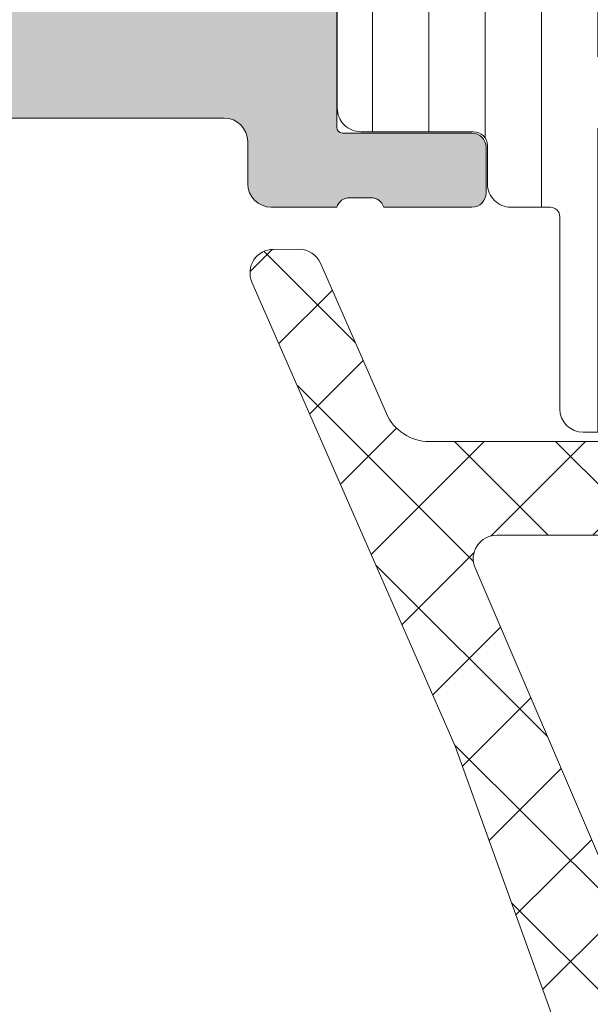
# Model space of a CAD drawing. Header units: millimetres. Extents: x 213386 to 459888, y 74252 to 208052.
# Tile 358 of 517: x 373055 to 373067, y 201000 to 201021. Entities that reach past the tile are written whole.
import ezdxf

# ---------------------------------------------------------------- set-up
doc = ezdxf.new("R2010")
doc.units = ezdxf.units.MM
doc.layers.get('Defpoints').update_dxf_attribs({"color": 255, "lineweight": 0})
doc.layers.add('FASÁDA DETAILNÍ', color=255, linetype='Continuous', lineweight=0)
doc.layers.add('NOVA', color=255, linetype='Continuous', lineweight=0)
doc.styles.add('CS-ROMANS', font='romans.shx', dxfattribs={"width": 0.75, "oblique": 5})
doc.dimstyles.new('A_KÓTA_50', dxfattribs={"dimtxt": 110, "dimasz": 2, "dimexe": 100, "dimexo": 1500, "dimgap": 40, "dimtad": 1, "dimrnd": 1, "dimdsep": 46, "dimtxsty": 'CS-ROMANS', "dimblk": 'KOT_CARA20', "dimcen": 45, "dimse1": 1, "dimse2": 1, "dimclrd": 256, "dimclre": 256, "dimclrt": 256, "dimadec": 0, "dimazin": 0, "dimtfac": 1, "dimtix": 1, "dimtmove": 2, "dimatfit": 3, "dimldrblk": 'OBLIQUE', "dimfxl": 100, "dimtolj": 1, "dimarcsym": 0})

# ---------------------------------------------------------------- blocks, each defined once
blk = doc.blocks.new('A$C29162560')
at = {"layer": 'FASÁDA DETAILNÍ'}
h = blk.add_hatch(color=256, dxfattribs=at)
edge = h.paths.add_edge_path()
edge.add_arc((-927.3180143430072, -960.4893680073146), 0.5000674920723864, 180.0077324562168, 269.9922675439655)
edge.add_line((-927.3180818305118, -960.9894354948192), (-923.3180818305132, -960.9894354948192))
edge.add_arc((-923.3181493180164, -960.4893680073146), 0.5000674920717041, 270.0077324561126, 359.9922675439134)
edge.add_line((-922.8180818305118, -960.4894354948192), (-922.8180818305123, -959.1893866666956))
edge.add_arc((-923.3181187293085, -959.1894235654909), 0.5000369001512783, 0.004227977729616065, 89.99577202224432)
edge.add_line((-923.3180818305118, -958.6893866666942), (-923.8180818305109, -958.6893866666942))
edge.add_line((-923.8180818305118, -958.6893866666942), (-923.8180818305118, -959.6893866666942))
edge.add_line((-923.8180818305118, -959.6893866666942), (-925.3180818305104, -959.6893866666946))
edge.add_arc((-925.3181188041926, -958.6894236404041), 0.9999630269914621, 179.9978814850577, 270.00211851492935, ccw=False)
edge.add_line((-926.3180818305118, -958.6893866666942), (-926.3180818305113, -954.6893866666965))
edge.add_arc((-925.3180049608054, -954.6894635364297), 1.000076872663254, 90.0044039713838, 179.9955960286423, ccw=False)
edge.add_line((-925.3180818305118, -953.6893866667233), (-923.8180818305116, -953.6893866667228))
edge.add_line((-923.8180818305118, -953.6893866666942), (-923.8180818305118, -954.6893866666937))
edge.add_line((-923.8180818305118, -954.6893866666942), (-923.3180818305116, -954.6893866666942))
edge.add_arc((-923.3180243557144, -954.1894441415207), 0.4999425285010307, 269.9934131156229, 360.006586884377)
edge.add_line((-922.8180818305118, -954.1893866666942), (-922.818081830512, -951.3893988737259))
edge.add_arc((-923.3180818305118, -951.3893988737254), 0.5000000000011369, 359.999999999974, 449.9999999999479)
edge.add_line((-923.3180818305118, -950.8893988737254), (-923.5180818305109, -950.8893988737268))
edge.add_arc((-923.5180818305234, -951.3893988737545), 0.5000000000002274, 90.00000000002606, 180.0000000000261)
edge.add_line((-924.0180818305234, -951.3893988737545), (-924.0180818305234, -951.8893988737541))
edge.add_arc((-924.5181169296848, -951.8893637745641), 0.5000351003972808, 270.0040217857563, 359.99597821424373, ccw=False)
edge.add_line((-924.5180818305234, -952.3893988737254), (-925.3180848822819, -952.3893988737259))
edge.add_arc((-925.3180683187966, -951.8893823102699), 0.5000165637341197, 180.0018979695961, 269.9981020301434, ccw=False)
edge.add_line((-925.8180848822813, -951.8893988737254), (-925.8180848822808, -920.5894049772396))
edge.add_line((-925.8180848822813, -920.5894049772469), (-925.3856882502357, -914.5509473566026))
edge.add_arc((-924.3864685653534, -914.5894034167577), 0.9999594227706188, 90.00000000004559, 177.7959971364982, ccw=False)
edge.add_line((-924.3864685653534, -913.5894439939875), (-917.718016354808, -913.5894439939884))
edge.add_arc((-917.7180163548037, -914.0894439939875), 0.5000000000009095, 0, 89.99999999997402, ccw=False)
edge.add_line((-917.2180163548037, -914.0894439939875), (-917.2180163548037, -914.9894439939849))
edge.add_arc((-916.7180163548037, -914.9894439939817), 0.5000000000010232, 179.9999999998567, 269.9999999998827)
edge.add_line((-916.7180163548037, -915.4894439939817), (-915.3180148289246, -915.4894439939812))
edge.add_arc((-915.0504942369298, -915.5682804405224), 0.2788950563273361, 88.83541062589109, 163.5801235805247, ccw=False)
edge.add_line((-915.0448258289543, -915.2894429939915), (-914.5912318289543, -915.2894429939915))
edge.add_arc((-914.5855711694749, -915.5683110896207), 0.2789255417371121, 16.42459455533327, 91.1628700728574, ccw=False)
edge.add_line((-914.3180278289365, -915.4894439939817), (-912.438016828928, -915.4894439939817))
edge.add_arc((-912.4380168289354, -915.1894439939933), 0.2999999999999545, 270, 360)
edge.add_line((-912.1380168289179, -915.1894439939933), (-912.1380168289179, -914.2094696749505))
edge.add_arc((-912.4380168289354, -914.2094696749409), 0.2999999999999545, 0, 90)
edge.add_line((-912.4380168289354, -913.9094696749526), (-915.1980148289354, -913.9094696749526))
edge.add_arc((-915.1980148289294, -913.7894696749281), 0.1200000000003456, 179.9999999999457, 270.00000000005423, ccw=False)
edge.add_line((-915.3180148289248, -913.7894696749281), (-915.3180148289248, -909.4894439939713))
edge.add_arc((-914.8180148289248, -909.4894439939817), 0.5, 90, 180, ccw=False)
edge.add_line((-914.8180148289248, -908.9894439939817), (-914.1180148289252, -908.9894439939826))
edge.add_line((-914.1180148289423, -908.9894439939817), (-911.7251945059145, -910.3709394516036))
edge.add_arc((-911.6561346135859, -910.2513242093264), 0.1381197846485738, 240.0000000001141, 360.0000000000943)
edge.add_line((-911.5180148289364, -910.2513242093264), (-911.5180148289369, -906.4894439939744))
edge.add_arc((-909.5180148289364, -906.4894439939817), 1.999999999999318, 89.99999999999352, 179.9999999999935, ccw=False)
edge.add_line((-909.5180148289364, -904.4894439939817), (-908.9500194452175, -904.4894439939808))
edge.add_arc((-908.9500194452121, -903.9894439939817), 0.500000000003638, 270.0000000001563, 304.4790717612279)
edge.add_arc((-911.4974927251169, -900.2799453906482), 4.999999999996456, 304.4790717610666, 354.6507719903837)
edge.add_arc((-906.6561414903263, -900.727563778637), 0.1381197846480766, 352.2975625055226, 479.9999999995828)
edge.add_line((-906.725201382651, -900.6079485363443), (-909.1180217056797, -901.9894439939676))
edge.add_line((-909.1180217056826, -901.9894439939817), (-909.8180217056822, -901.9894439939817))
edge.add_arc((-909.8180217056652, -901.4894439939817), 0.5, 180, 270, ccw=False)
edge.add_line((-910.3180217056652, -901.4894439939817), (-910.3180217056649, -897.1894183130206))
edge.add_arc((-910.1980217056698, -897.1894183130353), 0.1199999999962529, 90.00000000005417, 179.9999999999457, ccw=False)
edge.add_line((-910.1980217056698, -897.0694183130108), (-907.4380237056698, -897.0694183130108))
edge.add_arc((-907.4380237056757, -896.7694183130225), 0.2999999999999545, 270, 360)
edge.add_line((-907.1380237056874, -896.7694183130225), (-907.1380237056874, -895.7894439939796))
edge.add_arc((-907.4380237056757, -895.78944399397), 0.3000000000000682, 0, 90)
edge.add_line((-907.4380237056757, -895.4894439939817), (-909.3180347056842, -895.4894439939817))
edge.add_arc((-909.5855780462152, -895.4105768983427), 0.2789255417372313, 268.83712992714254, 343.5754054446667, ccw=False)
edge.add_line((-909.5912387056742, -895.6894449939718), (-910.0448327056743, -895.6894449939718))
edge.add_arc((-910.0505011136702, -895.410607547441), 0.2788950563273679, 196.4198764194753, 271.1645893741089, ccw=False)
edge.add_line((-910.3180217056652, -895.4894439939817), (-913.3180801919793, -895.4894439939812))
edge.add_line((-913.3180801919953, -895.4894439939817), (-914.0181830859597, -896.1895163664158))
edge.add_line((-914.018183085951, -896.1895163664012), (-914.0181830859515, -896.7895224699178))
edge.add_line((-914.018183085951, -896.789522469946), (-912.4181769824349, -896.789522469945))
edge.add_arc((-912.4181864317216, -897.289531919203), 0.5000094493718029, 0.0010827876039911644, 89.9989172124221, ccw=False)
edge.add_line((-911.9181769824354, -897.2895224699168), (-911.9181769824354, -897.6849505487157))
edge.add_arc((-912.4181769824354, -897.6849505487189), 0.5000000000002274, -15.000000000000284, 0, ccw=False)
edge.add_line((-911.9352140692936, -897.8143600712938), (-912.3194228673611, -899.2482468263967))
edge.add_arc((-913.2853486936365, -898.9894277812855), 1.00000000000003, 269.99999999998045, 344.99999999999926, ccw=False)
edge.add_line((-913.2853486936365, -899.9894277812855), (-919.0181708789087, -899.9894277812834))
edge.add_line((-919.0181708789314, -899.9894277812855), (-919.018170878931, -896.7895224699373))
edge.add_line((-919.0181708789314, -896.7895224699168), (-918.2181830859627, -896.7895224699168))
edge.add_line((-918.2181830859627, -896.7895224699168), (-918.2181830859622, -896.189516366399))
edge.add_line((-918.2181830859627, -896.1895163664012), (-919.4306159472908, -895.4895346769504))
edge.add_line((-919.4306159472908, -895.4895346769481), (-920.5181708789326, -895.4895346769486))
edge.add_line((-920.5181708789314, -895.4895346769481), (-920.5181708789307, -910.4894439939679))
edge.add_arc((-921.0181708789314, -910.4894439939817), 0.4999999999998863, -90.00000000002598, 0, ccw=False)
edge.add_line((-921.0181708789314, -910.9894439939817), (-926.8180818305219, -910.9894439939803))
edge.add_arc((-926.8180818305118, -911.9894439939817), 1, 89.99999999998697, 180)
edge.add_line((-927.8180818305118, -911.9894439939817), (-927.8180818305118, -960.4894354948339))
edge = h.paths.add_edge_path(flags=16)
edge.add_line((-918.2181830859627, -901.5894277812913), (-913.8181830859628, -901.5894277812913))
edge.add_arc((-913.8181830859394, -902.0894277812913), 0.5, 0, 90, ccw=False)
edge.add_line((-913.3181830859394, -902.0894277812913), (-913.3181830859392, -906.4894277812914))
edge.add_arc((-913.8181830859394, -906.4894277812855), 0.5, -90, 0, ccw=False)
edge.add_line((-913.8181830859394, -906.9894277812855), (-918.2181830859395, -906.9894277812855))
edge.add_arc((-918.2181830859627, -906.4894277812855), 0.5, 180, 270, ccw=False)
edge.add_line((-918.7181830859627, -906.4894277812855), (-918.7181830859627, -902.0894277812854))
edge.add_arc((-918.2181830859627, -902.0894277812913), 0.5, 90, 180, ccw=False)
h = blk.add_hatch(dxfattribs=at)
h.set_pattern_fill('LINIE', color=256, scale=1.2, angle=90, style=0)
h.set_pattern_definition([(90, (19.28296211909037, -0.6246130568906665), (-1.2, 7.347638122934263e-17), [])])
edge = h.paths.add_edge_path()
edge.add_arc((-912.4079985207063, -914.1802458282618), 0.2999999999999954, 0.0020752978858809, 90.00207529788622, ccw=False)
edge.add_line((-912.1079985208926, -914.1802349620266), (-912.1079698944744, -914.9905662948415))
edge.add_arc((-911.6079725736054, -914.9905508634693), 0.4999973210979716, 180.0017683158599, 270.0023822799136)
edge.add_line((-911.6079517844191, -915.4905481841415), (-910.7668795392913, -915.4918687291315))
edge.add_arc((-910.7668795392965, -915.6918687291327), 0.1999999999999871, 3.979039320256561e-13, 90.00000000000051, ccw=False)
edge.add_line((-910.5668795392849, -915.6918687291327), (-910.5668795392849, -919.791868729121))
edge.add_arc((-910.0668795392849, -919.7918687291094), 0.5000000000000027, 179.9999999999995, 269.9999999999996)
edge.add_line((-910.0668795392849, -920.2918687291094), (-909.2361303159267, -920.291868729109))
edge.add_arc((-909.2361303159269, -919.2918687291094), 0.9999999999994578, 270.0000000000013, 344.9999999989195)
edge.add_line((-908.2702044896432, -919.55068777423), (-908.066879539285, -918.7918687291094))
edge.add_line((-908.0668795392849, -918.7918687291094), (-909.0668795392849, -918.7918687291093))
edge.add_line((-909.0668795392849, -918.7918687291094), (-909.0668795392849, -916.491868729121))
edge.add_arc((-908.0627530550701, -916.4935779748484), 1.004127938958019, 90.23408772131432, 179.9024699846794, ccw=False)
edge.add_line((-908.0668555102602, -915.4894584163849), (-905.0669771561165, -915.4894584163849))
edge.add_arc((-905.0710055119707, -916.4935777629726), 1.004127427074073, 360.09751797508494, 449.7701403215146, ccw=False)
edge.add_line((-904.0668795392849, -916.491868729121), (-904.0668795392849, -918.7918687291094))
edge.add_line((-904.0668795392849, -918.7918687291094), (-905.0668795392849, -918.7918687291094))
edge.add_line((-905.0668795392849, -918.7918687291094), (-904.8635545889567, -919.55068777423))
edge.add_arc((-903.897628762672, -919.2918687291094), 1.000000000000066, 195.0000000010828, 269.9999999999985)
edge.add_line((-903.897628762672, -920.2918687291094), (-903.0668795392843, -920.2918687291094))
edge.add_arc((-903.0668795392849, -919.7918687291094), 0.4999999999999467, 270, 360)
edge.add_line((-902.5668795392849, -919.7918687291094), (-902.5668795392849, -915.6918687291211))
edge.add_arc((-902.3627064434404, -915.6935972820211), 0.2041804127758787, 91.1558689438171, 179.5149389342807, ccw=False)
edge.add_line((-902.3668252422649, -915.4894584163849), (-876.5254584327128, -915.4894354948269))
edge.add_arc((-876.5254738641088, -914.9894381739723), 0.4999973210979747, 270.0017683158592, 360.002382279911)
edge.add_line((-876.0254765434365, -914.989417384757), (-876.0255051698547, -914.179086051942))
edge.add_arc((-875.7255051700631, -914.1790751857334), 0.299999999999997, 90.0020752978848, 180.0020752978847, ccw=False)
edge.add_line((-875.7255160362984, -913.8790751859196), (-873.3255176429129, -913.8793202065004))
edge.add_arc((-873.3255331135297, -913.3793242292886), 0.499995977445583, 270.0017728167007, 360.0023777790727)
edge.add_line((-872.825537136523, -913.3793034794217), (-872.8256637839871, -909.9027619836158))
edge.add_arc((-873.8154767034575, -910.0451084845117), 0.99999607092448, 368.1836833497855, 482.7290913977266)
edge.add_line((-874.35614209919, -909.2038754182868), (-876.6397511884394, -910.5224278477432))
edge.add_arc((-876.8897668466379, -910.0894241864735), 0.5000000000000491, 270.00213520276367, 300.00207189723, ccw=False)
edge.add_line((-876.8897482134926, -910.5894241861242), (-911.244016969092, -910.5905104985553))
edge.add_arc((-911.2440345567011, -910.0905104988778), 0.5000000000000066, 240.0020786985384, 270.0020153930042, ccw=False)
edge.add_line((-911.4940188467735, -910.5235322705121), (-913.7777234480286, -909.2051452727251))
edge.add_arc((-914.3183279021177, -910.0464175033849), 0.9999960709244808, 417.2750591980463, 531.8204672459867)
edge.add_line((-915.3081511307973, -909.9041427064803), (-915.3080244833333, -913.3806842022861))
edge.add_arc((-914.8080285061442, -913.3806687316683), 0.4999959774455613, 180.0017728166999, 270.0023777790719)
edge.add_line((-914.8080077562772, -913.8806647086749), (-912.4080093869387, -913.8802458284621))
edge = h.paths.add_edge_path(flags=16)
edge.add_line((-888.2168857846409, -913.6899702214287), (-888.2168857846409, -912.3899761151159))
edge.add_arc((-887.7168894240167, -912.3899724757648), 0.4999963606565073, 89.99958295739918, 180.0004170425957, ccw=False)
edge.add_line((-887.7168857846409, -911.8899761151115), (-878.8668918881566, -911.8899761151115))
edge.add_arc((-878.8668882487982, -912.3899724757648), 0.4999963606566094, -0.0004170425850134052, 90.00041704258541, ccw=False)
edge.add_line((-878.366891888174, -912.3899761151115), (-878.366891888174, -913.6899702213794))
edge.add_arc((-878.8668918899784, -913.6899867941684), 0.5000000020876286, 270.0000002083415, 360.0018991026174, ccw=False)
edge.add_line((-878.8668918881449, -914.1899867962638), (-887.7168857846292, -914.1899867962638))
edge.add_arc((-887.7168857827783, -913.6899867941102), 0.5000000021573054, 179.9981009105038, 269.9999997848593, ccw=False)
edge = h.paths.add_edge_path(flags=16)
edge.add_arc((-898.4168918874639, -913.6899867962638), 0.4999999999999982, 179.9999999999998, 270.000000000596, ccw=False)
edge.add_line((-898.9168918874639, -913.6899867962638), (-898.9168918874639, -912.3899761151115))
edge.add_arc((-898.4168918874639, -912.3899761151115), 0.4999999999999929, 89.99999999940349, 179.9999999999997, ccw=False)
edge.add_line((-898.4168918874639, -911.8899761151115), (-889.7168857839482, -911.8899761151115))
edge.add_arc((-889.7168857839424, -912.3899761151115), 0.5000000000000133, 360.0000000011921, 449.99999999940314, ccw=False)
edge.add_line((-889.2168857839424, -912.3899761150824), (-889.2168857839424, -913.6899867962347))
edge.add_arc((-889.7168857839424, -913.6899867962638), 0.5000000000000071, 270.0000000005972, 360.0000000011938, ccw=False)
edge.add_line((-889.7168857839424, -914.1899867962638), (-898.4168918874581, -914.1899867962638))
edge = h.paths.add_edge_path(flags=16)
edge.add_arc((-900.4168882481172, -912.3899724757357), 0.4999963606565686, -0.00041704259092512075, 90.00041704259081, ccw=False)
edge.add_line((-899.9168918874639, -912.3899761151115), (-899.9168918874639, -913.6899702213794))
edge.add_arc((-900.4168918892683, -913.6899867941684), 0.5000000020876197, 270.00000020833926, 360.0018991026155, ccw=False)
edge.add_line((-900.4168918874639, -914.1899867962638), (-909.2669010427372, -914.1899867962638))
edge.add_arc((-909.2669010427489, -913.6900020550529), 0.4999847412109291, 179.9999999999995, 270.0000000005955, ccw=False)
edge.add_line((-909.7668857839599, -913.6900020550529), (-909.7668857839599, -912.3899913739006))
edge.add_arc((-909.2668705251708, -912.3899913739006), 0.5000152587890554, 89.99999999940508, 180.0000000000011, ccw=False)
edge.add_line((-909.2668705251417, -911.8899761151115), (-900.4168918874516, -911.8899761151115))
h = blk.add_hatch(dxfattribs=at)
h.set_pattern_fill('ANSI37', color=256, scale=0.48, angle=-1.272221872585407e-14, style=0)
h.set_pattern_definition([(44.99999999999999, (-902.8180818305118, -920.4894353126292), (-1.077630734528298, 1.077630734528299), []), (135, (-902.8180818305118, -920.4894353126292), (-1.077630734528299, -1.077630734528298), [])])
edge = h.paths.add_edge_path(flags=16)
edge.add_line((-906.219358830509, -919.8251413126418), (-906.1196148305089, -918.4322873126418))
edge.add_arc((-906.718081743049, -918.3894298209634), 0.5999995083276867, 355.9039194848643, 450.000008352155)
edge.add_arc((-906.718081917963, -918.3894298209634), 0.5999995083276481, 89.99999164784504, 184.0960805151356)
edge.add_line((-907.3165488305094, -918.4322873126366), (-907.2168048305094, -919.8251413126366))
edge.add_arc((-906.718081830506, -919.7894268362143), 0.5000001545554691, 184.0960644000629, 355.9039355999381)
edge = h.paths.add_edge_path(flags=16)
edge.add_arc((-908.3180784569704, -922.9894349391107), 0.4999996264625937, 359.9999571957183, 450.0000428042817)
edge.add_line((-908.3180788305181, -922.4894353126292), (-911.911763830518, -922.4894353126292))
edge.add_arc((-911.9117638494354, -922.9894356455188), 0.5000003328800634, 89.99999783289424, 203.2180266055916)
edge.add_line((-912.3712698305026, -923.186551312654), (-909.6553918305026, -929.517653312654))
edge.add_arc((-909.1958864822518, -929.3205373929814), 0.4999998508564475, 203.2180817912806, 272.5001106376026)
edge.add_line((-909.1740758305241, -929.8200613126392), (-908.2962688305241, -929.7817353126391))
edge.add_arc((-908.3180783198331, -929.2822117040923), 0.4999994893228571, 272.4999791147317, 360.0000448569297)
edge.add_line((-907.8180788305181, -929.2822113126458), (-907.8180788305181, -922.9894353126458))
edge = h.paths.add_edge_path(flags=16)
edge.add_line((-882.7641598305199, -928.3975973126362), (-878.61548983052, -919.5007443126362))
edge.add_arc((-879.0686435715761, -919.2894351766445), 0.4999998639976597, 334.9999920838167, 450.0000296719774)
edge.add_line((-879.0686438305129, -918.7894353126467), (-888.418078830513, -918.7894353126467))
edge.add_arc((-888.4180792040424, -919.289434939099), 0.4999996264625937, 89.99995719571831, 180.0000428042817)
edge.add_line((-888.9180788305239, -919.2894353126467), (-888.9180788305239, -928.4133583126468))
edge.add_arc((-888.4180787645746, -928.4133581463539), 0.5000000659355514, 180.0000190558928, 272.5000272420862)
edge.add_line((-888.3962688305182, -928.9128823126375), (-883.1955048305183, -928.6858123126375))
edge.add_arc((-883.2173145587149, -928.1862869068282), 0.5000012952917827, 272.499997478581, 334.9999080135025)
edge = h.paths.add_edge_path(flags=16)
edge.add_arc((-891.6180784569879, -919.289434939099), 0.4999996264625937, 359.9999571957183, 450.0000428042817)
edge.add_line((-891.6180788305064, -918.7894353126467), (-898.8180788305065, -918.7894353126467))
edge.add_arc((-898.8180792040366, -919.289434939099), 0.4999996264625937, 89.99995719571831, 180.0000428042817)
edge.add_line((-899.3180788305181, -919.2894353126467), (-899.3180788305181, -920.4894353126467))
edge.add_arc((-901.3180773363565, -920.4894368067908), 1.999998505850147, -90.00004280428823, 4.280428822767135e-05, ccw=False)
edge.add_line((-901.3180788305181, -922.4894353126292), (-905.118078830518, -922.4894353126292))
edge.add_arc((-905.1180792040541, -922.9894349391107), 0.4999996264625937, 89.99995719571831, 180.0000428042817)
edge.add_line((-905.6180788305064, -922.9894353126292), (-905.6180788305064, -929.1424963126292))
edge.add_arc((-905.1180787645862, -929.142496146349), 0.5000000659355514, 180.0000190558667, 272.5000272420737)
edge.add_line((-905.0962688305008, -929.6420203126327), (-899.5962688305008, -929.4018853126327))
edge.add_arc((-899.6180783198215, -928.9023617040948), 0.499999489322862, 272.4999791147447, 360.0000448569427)
edge.add_line((-899.1180788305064, -928.9023613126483), (-899.1180788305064, -923.5894353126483))
edge.add_arc((-898.0180788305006, -923.589435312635), 1.100000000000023, 0, 180, ccw=False)
edge.add_line((-896.9180788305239, -923.589435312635), (-896.9180788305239, -928.762646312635))
edge.add_arc((-896.4180787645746, -928.7626461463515), 0.500000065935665, 180.0000190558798, 272.5000272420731)
edge.add_line((-896.3962688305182, -929.2621703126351), (-891.5962688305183, -929.0525973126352))
edge.add_arc((-891.6180783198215, -928.5530737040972), 0.499999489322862, 272.4999791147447, 360.0000448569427)
edge.add_line((-891.1180788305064, -928.5530733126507), (-891.1180788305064, -919.2894353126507))
edge = h.paths.add_edge_path()
edge.add_line((-876.4050258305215, -920.6758923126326), (-880.5028748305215, -929.4637583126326))
edge.add_ellipse((-883.2218001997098, -928.1959008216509), major_axis=(-3.000002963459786, 0), ratio=1, start_angle=92.50005883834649, end_angle=154.9999693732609, ccw=False)
edge.add_line((-883.0909388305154, -931.1930483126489), (-883.7398888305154, -931.2213823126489))
edge.add_ellipse((-883.7180793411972, -931.7209059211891), major_axis=(-0.4999994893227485, 0), ratio=1, start_angle=-87.50002088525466, end_angle=4.485695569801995e-05)
edge.add_line((-884.2180788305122, -931.7209063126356), (-884.2180788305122, -932.6894353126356))
edge.add_ellipse((-884.3180787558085, -932.6894353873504), major_axis=(-0.09999992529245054, 0), ratio=1, start_angle=89.99995719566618, end_angle=180.0000428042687, ccw=False)
edge.add_line((-884.3180788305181, -932.7894353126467), (-884.9180788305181, -932.7894353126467))
edge.add_ellipse((-884.9180789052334, -932.6894353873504), major_axis=(-0.09999992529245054, 0), ratio=1, start_angle=-4.280426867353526e-05, end_angle=90.00004280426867, ccw=False)
edge.add_line((-885.0180788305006, -932.6894353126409), (-885.0180788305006, -931.7863973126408))
edge.add_ellipse((-885.5180788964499, -931.7863974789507), major_axis=(-0.5000000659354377, 0), ratio=1, start_angle=180.0000190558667, end_angle=272.5000272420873)
edge.add_line((-885.5398888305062, -931.2868733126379), (-894.4401828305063, -931.6807113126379))
edge.add_ellipse((-894.4180787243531, -932.1802225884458), major_axis=(-0.5000001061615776, 0), ratio=1, start_angle=-87.46623077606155, end_angle=8.298706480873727e-05)
edge.add_line((-894.9180788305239, -932.1802233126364), (-894.9180788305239, -932.7894353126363))
edge.add_ellipse((-895.0180787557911, -932.7894353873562), major_axis=(-0.09999992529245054, 0), ratio=1, start_angle=89.99995719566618, end_angle=180.0000428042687, ccw=False)
edge.add_line((-895.0180788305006, -932.8894353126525), (-895.6180788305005, -932.8894353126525))
edge.add_ellipse((-895.618078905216, -932.7894353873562), major_axis=(-0.09999992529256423, 0), ratio=1, start_angle=-4.280426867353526e-05, end_angle=90.00004280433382, ccw=False)
edge.add_line((-895.7180788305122, -932.7894353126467), (-895.7180788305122, -932.2598733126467))
edge.add_ellipse((-896.2180793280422, -932.2598730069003), major_axis=(-0.500000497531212, 0), ratio=1, start_angle=179.9999649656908, end_angle=272.5336979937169)
edge.add_line((-896.2401828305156, -931.7603613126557), (-907.7804078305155, -932.2710173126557))
edge.add_ellipse((-907.7585982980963, -932.7705419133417), major_axis=(-0.5000004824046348, 0), ratio=1, start_angle=-87.50002091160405, end_angle=3.217057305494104)
edge.add_line((-908.257810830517, -932.7986013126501), (-907.9692478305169, -937.9323443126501))
edge.add_ellipse((-907.5588298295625, -937.8167888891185), major_axis=(-0.4263754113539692, 0), ratio=1, start_angle=15.72485447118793, end_angle=159.2410276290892)
edge.add_line((-907.1601348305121, -937.9679123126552), (-907.1613748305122, -937.7353093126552))
edge.add_line((-907.1613748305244, -937.735309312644), (-907.4595128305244, -935.852730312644))
edge.add_line((-907.4595128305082, -935.8527303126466), (-907.0590868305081, -933.0034453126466))
edge.add_ellipse((-906.7620062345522, -933.0451959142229), major_axis=(-0.2999999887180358, 0), ratio=1, start_angle=235.4022536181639, end_angle=352.00025595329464, ccw=False)
edge.add_ellipse((-908.2951196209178, -935.2677670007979), major_axis=(-3.000047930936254, 0), ratio=1, start_angle=161.9915754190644, end_angle=235.40235871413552, ccw=False)
edge.add_line((-905.4420408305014, -936.1952523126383), (-906.0756168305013, -938.4501433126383))
edge.add_ellipse((-906.8508293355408, -938.289213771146), major_axis=(-0.7917403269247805, 0), ratio=1, start_angle=96.79834625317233, end_angle=168.2723102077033, ccw=False)
edge.add_line((-906.7571068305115, -939.0753873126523), (-907.8153168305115, -939.0766083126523))
edge.add_ellipse((-907.6861925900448, -937.8975220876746), major_axis=(-1.186135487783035, 0), ratio=1, start_angle=18.655576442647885, end_angle=83.7503218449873, ccw=False)
edge.add_line((-908.8100068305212, -938.2769413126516), (-909.9043398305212, -935.0356013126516))
edge.add_line((-909.9043398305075, -935.0356013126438), (-912.7941178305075, -926.9858063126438))
edge.add_line((-912.7941178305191, -926.9858063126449), (-917.1269268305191, -917.0879293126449))
edge.add_ellipse((-916.6679178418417, -916.8896592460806), major_axis=(-0.5000002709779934, 0), ratio=1, start_angle=-89.9334236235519, end_angle=23.362049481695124, ccw=False)
edge.add_line((-916.6684988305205, -916.389659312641), (-916.1217978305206, -916.389024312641))
edge.add_ellipse((-916.1212175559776, -916.8890244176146), major_axis=(-0.5000004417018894, 0), ratio=1, start_angle=203.9208245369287, end_angle=270.0664945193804, ccw=False)
edge.add_line((-915.6641638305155, -916.686287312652), (-914.2624078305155, -919.8902903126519))
edge.add_ellipse((-913.3462667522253, -919.4894359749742), major_axis=(-0.9999993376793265, 0), ratio=1, start_angle=23.63161472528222, end_angle=90.00005281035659)
edge.add_line((-913.346265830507, -920.4894353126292), (-908.118323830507, -920.4894353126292))
edge.add_line((-908.1183238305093, -920.4894353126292), (-908.1183148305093, -918.6899563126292))
edge.add_line((-908.118314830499, -918.6899563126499), (-908.6331158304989, -918.5520143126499))
edge.add_ellipse((-908.5183505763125, -918.2748602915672), major_axis=(-0.2999756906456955, 0), ratio=1, start_angle=-22.503566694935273, end_angle=67.50629973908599, ccw=False)
edge.add_line((-908.7954848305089, -918.1600473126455), (-907.946317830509, -916.8899203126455))
edge.add_ellipse((-907.0804536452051, -917.3896410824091), major_axis=(-0.9997207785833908, 0), ratio=1, start_angle=269.99238815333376, end_angle=330.0092393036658, ccw=False)
edge.add_line((-907.0803208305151, -916.3899203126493), (-906.3559598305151, -916.3899513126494))
edge.add_ellipse((-906.3561678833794, -917.3896891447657), major_axis=(-0.9997378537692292, 0), ratio=1, start_angle=209.9913249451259, end_angle=269.98807632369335, ccw=False)
edge.add_line((-905.4902938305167, -916.8899513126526), (-904.6411268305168, -918.1600473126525))
edge.add_ellipse((-904.9182743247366, -918.2748591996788), major_axis=(-0.2999875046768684, 0), ratio=1, start_angle=112.4986038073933, end_angle=202.5024061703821, ccw=False)
edge.add_line((-904.8034808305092, -918.5520143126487), (-905.3182968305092, -918.6899863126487))
edge.add_line((-905.3182968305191, -918.6899863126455), (-905.3183048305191, -920.4894353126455))
edge.add_line((-905.3183048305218, -920.4894353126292), (-902.1180778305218, -920.4894353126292))
edge.add_ellipse((-902.1180776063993, -920.1894355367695), major_axis=(-0.2999997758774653, 0), ratio=1, start_angle=89.99995719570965, end_angle=180.0000428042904)
edge.add_line((-901.8180778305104, -920.1894353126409), (-901.8180778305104, -916.8894393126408))
edge.add_ellipse((-901.3180782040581, -916.8894389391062), major_axis=(-0.4999996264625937, 0), ratio=1, start_angle=-90.00004280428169, end_angle=4.280428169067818e-05, ccw=False)
edge.add_line((-901.3180778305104, -916.3894393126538), (-874.4204558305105, -916.3894393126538))
edge.add_line((-874.420455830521, -916.3894393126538), (-873.5253378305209, -917.9398313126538))
edge.add_ellipse((-873.9583503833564, -918.1898313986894), major_axis=(-0.4999999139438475, 0), ratio=1, start_angle=90.00006335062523, end_angle=210.0000170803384, ccw=False)
edge.add_line((-873.9583498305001, -918.6898313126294), (-873.9583498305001, -920.3872023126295))
edge.add_line((-873.9583498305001, -920.387202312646), (-875.9518718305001, -920.387202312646))
edge.add_ellipse((-875.9518721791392, -920.8872025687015), major_axis=(-0.5000002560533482, 0), ratio=1, start_angle=269.9999600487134, end_angle=334.9998714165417)
h = blk.add_hatch(dxfattribs=at)
h.set_pattern_fill('ANSI37', color=256, scale=0.48, angle=-1.272221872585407e-14, style=0)
h.set_pattern_definition([(44.99999999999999, (-902.8180818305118, -920.4894354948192), (-1.077630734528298, 1.077630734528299), []), (135, (-902.8180818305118, -920.4894354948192), (-1.077630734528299, -1.077630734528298), [])])
edge = h.paths.add_edge_path(flags=16)
edge.add_line((-906.219358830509, -919.8251414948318), (-906.1196148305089, -918.4322874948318))
edge.add_arc((-906.718081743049, -918.3894300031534), 0.5999995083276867, 355.9039194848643, 450.000008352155)
edge.add_arc((-906.718081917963, -918.3894300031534), 0.5999995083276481, 89.99999164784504, 184.0960805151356)
edge.add_line((-907.3165488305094, -918.4322874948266), (-907.2168048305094, -919.8251414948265))
edge.add_arc((-906.718081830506, -919.7894270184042), 0.5000001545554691, 184.0960644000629, 355.9039355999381)
edge = h.paths.add_edge_path(flags=16)
edge.add_arc((-908.3180784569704, -922.9894351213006), 0.4999996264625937, 359.9999571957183, 450.0000428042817)
edge.add_line((-908.3180788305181, -922.4894354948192), (-911.911763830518, -922.4894354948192))
edge.add_arc((-911.9117638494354, -922.9894358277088), 0.5000003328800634, 89.99999783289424, 203.2180266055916)
edge.add_line((-912.3712698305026, -923.186551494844), (-909.6553918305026, -929.517653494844))
edge.add_arc((-909.1958864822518, -929.3205375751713), 0.4999998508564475, 203.2180817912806, 272.5001106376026)
edge.add_line((-909.1740758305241, -929.8200614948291), (-908.2962688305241, -929.781735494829))
edge.add_arc((-908.3180783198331, -929.2822118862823), 0.4999994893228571, 272.4999791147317, 360.0000448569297)
edge.add_line((-907.8180788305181, -929.2822114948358), (-907.8180788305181, -922.9894354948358))
edge = h.paths.add_edge_path(flags=16)
edge.add_line((-882.7641598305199, -928.3975974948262), (-878.61548983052, -919.5007444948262))
edge.add_arc((-879.0686435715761, -919.2894353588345), 0.4999998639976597, 334.9999920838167, 450.0000296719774)
edge.add_line((-879.0686438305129, -918.7894354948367), (-888.418078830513, -918.7894354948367))
edge.add_arc((-888.4180792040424, -919.289435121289), 0.4999996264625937, 89.99995719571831, 180.0000428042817)
edge.add_line((-888.9180788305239, -919.2894354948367), (-888.9180788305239, -928.4133584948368))
edge.add_arc((-888.4180787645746, -928.4133583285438), 0.5000000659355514, 180.0000190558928, 272.5000272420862)
edge.add_line((-888.3962688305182, -928.9128824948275), (-883.1955048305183, -928.6858124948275))
edge.add_arc((-883.2173145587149, -928.1862870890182), 0.5000012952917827, 272.499997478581, 334.9999080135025)
edge = h.paths.add_edge_path(flags=16)
edge.add_arc((-891.6180784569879, -919.289435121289), 0.4999996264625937, 359.9999571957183, 450.0000428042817)
edge.add_line((-891.6180788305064, -918.7894354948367), (-898.8180788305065, -918.7894354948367))
edge.add_arc((-898.8180792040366, -919.289435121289), 0.4999996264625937, 89.99995719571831, 180.0000428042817)
edge.add_line((-899.3180788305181, -919.2894354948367), (-899.3180788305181, -920.4894354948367))
edge.add_arc((-901.3180773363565, -920.4894369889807), 1.999998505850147, -90.00004280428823, 4.280428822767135e-05, ccw=False)
edge.add_line((-901.3180788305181, -922.4894354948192), (-905.118078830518, -922.4894354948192))
edge.add_arc((-905.1180792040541, -922.9894351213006), 0.4999996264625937, 89.99995719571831, 180.0000428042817)
edge.add_line((-905.6180788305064, -922.9894354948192), (-905.6180788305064, -929.1424964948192))
edge.add_arc((-905.1180787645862, -929.142496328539), 0.5000000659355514, 180.0000190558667, 272.5000272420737)
edge.add_line((-905.0962688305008, -929.6420204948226), (-899.5962688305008, -929.4018854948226))
edge.add_arc((-899.6180783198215, -928.9023618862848), 0.499999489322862, 272.4999791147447, 360.0000448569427)
edge.add_line((-899.1180788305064, -928.9023614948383), (-899.1180788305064, -923.5894354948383))
edge.add_arc((-898.0180788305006, -923.589435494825), 1.100000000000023, 0, 180, ccw=False)
edge.add_line((-896.9180788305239, -923.589435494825), (-896.9180788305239, -928.7626464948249))
edge.add_arc((-896.4180787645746, -928.7626463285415), 0.500000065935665, 180.0000190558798, 272.5000272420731)
edge.add_line((-896.3962688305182, -929.2621704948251), (-891.5962688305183, -929.0525974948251))
edge.add_arc((-891.6180783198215, -928.5530738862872), 0.499999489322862, 272.4999791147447, 360.0000448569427)
edge.add_line((-891.1180788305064, -928.5530734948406), (-891.1180788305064, -919.2894354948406))
edge = h.paths.add_edge_path()
edge.add_line((-876.4050258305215, -920.6758924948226), (-880.5028748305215, -929.4637584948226))
edge.add_ellipse((-883.2218001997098, -928.1959010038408), major_axis=(-3.000002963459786, 0), ratio=1, start_angle=92.50005883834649, end_angle=154.9999693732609, ccw=False)
edge.add_line((-883.0909388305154, -931.1930484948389), (-883.7398888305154, -931.2213824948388))
edge.add_ellipse((-883.7180793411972, -931.7209061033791), major_axis=(-0.4999994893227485, 0), ratio=1, start_angle=-87.50002088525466, end_angle=4.485695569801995e-05)
edge.add_line((-884.2180788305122, -931.7209064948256), (-884.2180788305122, -932.6894354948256))
edge.add_ellipse((-884.3180787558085, -932.6894355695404), major_axis=(-0.09999992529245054, 0), ratio=1, start_angle=89.99995719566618, end_angle=180.0000428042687, ccw=False)
edge.add_line((-884.3180788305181, -932.7894354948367), (-884.9180788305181, -932.7894354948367))
edge.add_ellipse((-884.9180789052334, -932.6894355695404), major_axis=(-0.09999992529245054, 0), ratio=1, start_angle=-4.280426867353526e-05, end_angle=90.00004280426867, ccw=False)
edge.add_line((-885.0180788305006, -932.6894354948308), (-885.0180788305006, -931.7863974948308))
edge.add_ellipse((-885.5180788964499, -931.7863976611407), major_axis=(-0.5000000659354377, 0), ratio=1, start_angle=180.0000190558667, end_angle=272.5000272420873)
edge.add_line((-885.5398888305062, -931.2868734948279), (-894.4401828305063, -931.6807114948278))
edge.add_ellipse((-894.4180787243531, -932.1802227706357), major_axis=(-0.5000001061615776, 0), ratio=1, start_angle=-87.46623077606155, end_angle=8.298706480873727e-05)
edge.add_line((-894.9180788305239, -932.1802234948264), (-894.9180788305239, -932.7894354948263))
edge.add_ellipse((-895.0180787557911, -932.7894355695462), major_axis=(-0.09999992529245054, 0), ratio=1, start_angle=89.99995719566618, end_angle=180.0000428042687, ccw=False)
edge.add_line((-895.0180788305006, -932.8894354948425), (-895.6180788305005, -932.8894354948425))
edge.add_ellipse((-895.618078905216, -932.7894355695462), major_axis=(-0.09999992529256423, 0), ratio=1, start_angle=-4.280426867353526e-05, end_angle=90.00004280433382, ccw=False)
edge.add_line((-895.7180788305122, -932.7894354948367), (-895.7180788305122, -932.2598734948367))
edge.add_ellipse((-896.2180793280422, -932.2598731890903), major_axis=(-0.500000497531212, 0), ratio=1, start_angle=179.9999649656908, end_angle=272.5336979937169)
edge.add_line((-896.2401828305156, -931.7603614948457), (-907.7804078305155, -932.2710174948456))
edge.add_ellipse((-907.7585982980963, -932.7705420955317), major_axis=(-0.5000004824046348, 0), ratio=1, start_angle=-87.50002091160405, end_angle=3.217057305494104)
edge.add_line((-908.257810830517, -932.7986014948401), (-907.9692478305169, -937.9323444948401))
edge.add_ellipse((-907.5588298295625, -937.8167890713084), major_axis=(-0.4263754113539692, 0), ratio=1, start_angle=15.72485447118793, end_angle=159.2410276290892)
edge.add_line((-907.1601348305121, -937.9679124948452), (-907.1613748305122, -937.7353094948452))
edge.add_line((-907.1613748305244, -937.7353094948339), (-907.4595128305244, -935.852730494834))
edge.add_line((-907.4595128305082, -935.8527304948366), (-907.0590868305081, -933.0034454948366))
edge.add_ellipse((-906.7620062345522, -933.0451960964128), major_axis=(-0.2999999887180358, 0), ratio=1, start_angle=235.4022536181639, end_angle=352.00025595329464, ccw=False)
edge.add_ellipse((-908.2951196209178, -935.2677671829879), major_axis=(-3.000047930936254, 0), ratio=1, start_angle=161.9915754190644, end_angle=235.40235871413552, ccw=False)
edge.add_line((-905.4420408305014, -936.1952524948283), (-906.0756168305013, -938.4501434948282))
edge.add_ellipse((-906.8508293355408, -938.289213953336), major_axis=(-0.7917403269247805, 0), ratio=1, start_angle=96.79834625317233, end_angle=168.2723102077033, ccw=False)
edge.add_line((-906.7571068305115, -939.0753874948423), (-907.8153168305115, -939.0766084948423))
edge.add_ellipse((-907.6861925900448, -937.8975222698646), major_axis=(-1.186135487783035, 0), ratio=1, start_angle=18.655576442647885, end_angle=83.7503218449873, ccw=False)
edge.add_line((-908.8100068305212, -938.2769414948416), (-909.9043398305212, -935.0356014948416))
edge.add_line((-909.9043398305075, -935.0356014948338), (-912.7941178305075, -926.9858064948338))
edge.add_line((-912.7941178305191, -926.9858064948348), (-917.1269268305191, -917.0879294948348))
edge.add_ellipse((-916.6679178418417, -916.8896594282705), major_axis=(-0.5000002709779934, 0), ratio=1, start_angle=-89.9334236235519, end_angle=23.362049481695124, ccw=False)
edge.add_line((-916.6684988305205, -916.389659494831), (-916.1217978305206, -916.389024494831))
edge.add_ellipse((-916.1212175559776, -916.8890245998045), major_axis=(-0.5000004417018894, 0), ratio=1, start_angle=203.9208245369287, end_angle=270.0664945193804, ccw=False)
edge.add_line((-915.6641638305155, -916.686287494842), (-914.2624078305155, -919.8902904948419))
edge.add_ellipse((-913.3462667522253, -919.4894361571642), major_axis=(-0.9999993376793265, 0), ratio=1, start_angle=23.63161472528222, end_angle=90.00005281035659)
edge.add_line((-913.346265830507, -920.4894354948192), (-908.118323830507, -920.4894354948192))
edge.add_line((-908.1183238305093, -920.4894354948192), (-908.1183148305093, -918.6899564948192))
edge.add_line((-908.118314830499, -918.6899564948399), (-908.6331158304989, -918.5520144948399))
edge.add_ellipse((-908.5183505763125, -918.2748604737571), major_axis=(-0.2999756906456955, 0), ratio=1, start_angle=-22.503566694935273, end_angle=67.50629973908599, ccw=False)
edge.add_line((-908.7954848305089, -918.1600474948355), (-907.946317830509, -916.8899204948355))
edge.add_ellipse((-907.0804536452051, -917.389641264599), major_axis=(-0.9997207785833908, 0), ratio=1, start_angle=269.99238815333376, end_angle=330.0092393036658, ccw=False)
edge.add_line((-907.0803208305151, -916.3899204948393), (-906.3559598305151, -916.3899514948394))
edge.add_ellipse((-906.3561678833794, -917.3896893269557), major_axis=(-0.9997378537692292, 0), ratio=1, start_angle=209.9913249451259, end_angle=269.98807632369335, ccw=False)
edge.add_line((-905.4902938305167, -916.8899514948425), (-904.6411268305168, -918.1600474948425))
edge.add_ellipse((-904.9182743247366, -918.2748593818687), major_axis=(-0.2999875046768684, 0), ratio=1, start_angle=112.4986038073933, end_angle=202.5024061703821, ccw=False)
edge.add_line((-904.8034808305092, -918.5520144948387), (-905.3182968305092, -918.6899864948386))
edge.add_line((-905.3182968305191, -918.6899864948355), (-905.3183048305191, -920.4894354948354))
edge.add_line((-905.3183048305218, -920.4894354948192), (-902.1180778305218, -920.4894354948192))
edge.add_ellipse((-902.1180776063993, -920.1894357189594), major_axis=(-0.2999997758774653, 0), ratio=1, start_angle=89.99995719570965, end_angle=180.0000428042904)
edge.add_line((-901.8180778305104, -920.1894354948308), (-901.8180778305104, -916.8894394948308))
edge.add_ellipse((-901.3180782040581, -916.8894391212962), major_axis=(-0.4999996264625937, 0), ratio=1, start_angle=-90.00004280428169, end_angle=4.280428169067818e-05, ccw=False)
edge.add_line((-901.3180778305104, -916.3894394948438), (-874.4204558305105, -916.3894394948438))
edge.add_line((-874.420455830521, -916.3894394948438), (-873.5253378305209, -917.9398314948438))
edge.add_ellipse((-873.9583503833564, -918.1898315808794), major_axis=(-0.4999999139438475, 0), ratio=1, start_angle=90.00006335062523, end_angle=210.0000170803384, ccw=False)
edge.add_line((-873.9583498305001, -918.6898314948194), (-873.9583498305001, -920.3872024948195))
edge.add_line((-873.9583498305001, -920.387202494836), (-875.9518718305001, -920.387202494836))
edge.add_ellipse((-875.9518721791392, -920.8872027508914), major_axis=(-0.5000002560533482, 0), ratio=1, start_angle=269.9999600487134, end_angle=334.9998714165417)
for p, q in [((-915.3081511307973, -909.9041427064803), (-915.3080244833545, -913.380684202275)), ((-914.8080077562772, -913.8806647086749), (-912.4080093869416, -913.8802458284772)), ((-912.1079985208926, -914.1802349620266), (-912.1079698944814, -914.990566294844)), ((-911.6079517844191, -915.4905481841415), (-910.7668795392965, -915.491868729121)), ((-910.5668795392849, -915.6918687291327), (-910.5668795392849, -919.7918687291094)), ((-910.0668795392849, -920.2918687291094), (-909.2361303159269, -920.2918687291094))]:
    blk.add_line(p, q, dxfattribs=at)
blk.add_lwpolyline([(-924.3864685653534, -913.5894439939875), (-917.7180163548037, -913.5894439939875, -0.4142135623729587), (-917.2180163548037, -914.0894439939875), (-917.2180163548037, -914.9894439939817, 0.4142135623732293), (-916.7180163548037, -915.4894439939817), (-915.3180148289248, -915.4894439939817, -0.3382124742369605), (-915.0448258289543, -915.2894429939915), (-914.5912318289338, -915.2894429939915, -0.33818117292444), (-914.3180278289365, -915.4894439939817), (-912.4380168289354, -915.4894439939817, 0.414213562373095), (-912.1380168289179, -915.1894439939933), (-912.1380168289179, -914.2094696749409, 0.414213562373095), (-912.4380168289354, -913.9094696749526), (-915.1980148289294, -913.9094696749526, -0.414213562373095), (-915.3180148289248, -913.7894696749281), (-915.3180148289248, -909.4894439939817, -0.414213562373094)], format="xyb", dxfattribs=at)
at = {"layer": 'FASÁDA DETAILNÍ', "extrusion": (0, 0, -1)}
for points in [[(909.9043398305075, -935.0356013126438), (912.7941178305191, -926.9858063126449), (917.1269268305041, -917.0879293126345), (917.1269268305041, -917.0879293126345, 0.538982), (916.6684988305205, -916.389659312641), (916.1217978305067, -916.389024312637), (916.1217978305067, -916.389024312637, 0.296905), (915.6641638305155, -916.686287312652), (914.2624078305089, -919.8902903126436), (914.2624078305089, -919.8902903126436, -0.297963), (913.346265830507, -920.4894353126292), (908.1183238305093, -920.4894353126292)], [(909.9043398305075, -935.0356014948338), (912.7941178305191, -926.9858064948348), (917.1269268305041, -917.0879294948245), (917.1269268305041, -917.0879294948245, 0.538982), (916.6684988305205, -916.389659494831), (916.1217978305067, -916.389024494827), (916.1217978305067, -916.389024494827, 0.296905), (915.6641638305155, -916.686287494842), (914.2624078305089, -919.8902904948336), (914.2624078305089, -919.8902904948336, -0.297963), (913.346265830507, -920.4894354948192), (908.1183238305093, -920.4894354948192)]]:
    blk.add_lwpolyline(points, format="xyb", dxfattribs=at)
at = {"layer": 'FASÁDA DETAILNÍ'}
for points in [[(-907.8180788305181, -922.9894353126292, 0.414214), (-908.3180788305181, -922.4894353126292), (-911.9117638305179, -922.4894353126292), (-911.9117638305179, -922.4894353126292, 0.538546), (-912.3712698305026, -923.186551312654), (-909.6553918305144, -929.5176533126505), (-909.6553918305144, -929.5176533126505, 0.311858), (-909.1740758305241, -929.8200613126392), (-908.2962688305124, -929.7817353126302), (-908.2962688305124, -929.7817353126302, 0.401491), (-907.8180788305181, -929.2822113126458), (-907.8180788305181, -922.9894353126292)], [(-907.8180788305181, -922.9894354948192, 0.414214), (-908.3180788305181, -922.4894354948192), (-911.9117638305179, -922.4894354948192), (-911.9117638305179, -922.4894354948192, 0.538546), (-912.3712698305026, -923.186551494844), (-909.6553918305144, -929.5176534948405), (-909.6553918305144, -929.5176534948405, 0.311858), (-909.1740758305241, -929.8200614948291), (-908.2962688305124, -929.7817354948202), (-908.2962688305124, -929.7817354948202, 0.401491), (-907.8180788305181, -929.2822114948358), (-907.8180788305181, -922.9894354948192)]]:
    blk.add_lwpolyline(points, format="xyb", close=True, dxfattribs=at)
for centre, radius, start, end in [((-914.8080285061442, -913.3806687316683), 0.4999959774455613, 180.0017728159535, 270.0023777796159), ((-912.4079985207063, -914.1802458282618), 0.2999999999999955, 0.002075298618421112, 90.00207529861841), ((-911.6079725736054, -914.9905508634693), 0.4999973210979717, 180.001768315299, 270.0023822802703), ((-910.7668795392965, -915.6918687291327), 0.1999999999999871, 0, 90), ((-910.0668795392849, -919.7918687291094), 0.500000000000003, 180, 270)]:
    blk.add_arc(centre, radius, start, end, dxfattribs=at)
blk = doc.blocks.new('KOT_CARA20')
for p, q in [((0, 20), (0, -20)), ((0, 1.77635683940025e-15), (14.14213562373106, 14.14213562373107)), ((0, 1.77635683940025e-15), (-14.14213562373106, -14.14213562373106))]:
    blk.add_line(p, q)
blk = doc.blocks.new('*D3950')
at = {"lineweight": -2, "transparency": 16777216}
blk.add_line((373745.5484535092, 181384.1544280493), (373745.5484535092, 202680.1544280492), dxfattribs=at)
at = {"layer": 'Defpoints', "color": 0, "transparency": 16777216}
for p in [(373428.8610481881, 202682.1544280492), (373745.5484535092, 202682.1544280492), (373010.8245114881, 181382.1544280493)]:
    blk.add_point(p, dxfattribs=at)
at = {"lineweight": -2, "transparency": 16777216, "xscale": 2, "yscale": 2, "zscale": 2}
for p, rotation in [((373745.5484535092, 202682.1544280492), 90), ((373745.5484535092, 181382.1544280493), 270)]:
    blk.add_blockref('KOT_CARA20', p, dxfattribs=dict(at, rotation=rotation))
at = {"transparency": 16777216, "insert": (373643.048453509, 192725.8304927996), "char_height": 110, "attachment_point": 5, "rotation": 90, "style": 'CS-ROMANS'}
blk.add_mtext('\\A1;21300', dxfattribs=at)
blk = doc.blocks.new('_OBLIQUE')
at = {"color": 0, "linetype": 'ByBlock', "ltscale": 15}
blk.add_line((-0.5, -0.5), (0.5, 0.5), dxfattribs=at)

msp = doc.modelspace()

# ---------------------------------------------------------------- block references
at = {"layer": 'NOVA'}
msp.add_blockref('A$C29162560', (373976.6382373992, 201932.1544280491), dxfattribs=at)

# ---------------------------------------------------------------- dimensions: what is measured, and where the dimension line sits
dim = msp.add_linear_dim(base=(373745.5484535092, 202682.1544280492), p1=(373010.824511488, 181382.1544280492), p2=(373428.8610481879, 202682.1544280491), angle=90, dimstyle='A_KÓTA_50')
dim.commit()
dim.dimension.update_dxf_attribs({"geometry": '*D3950', "text_midpoint": (373643.048453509, 192725.8304927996), "dimtype": 160})

doc.saveas('drawing.dxf')
